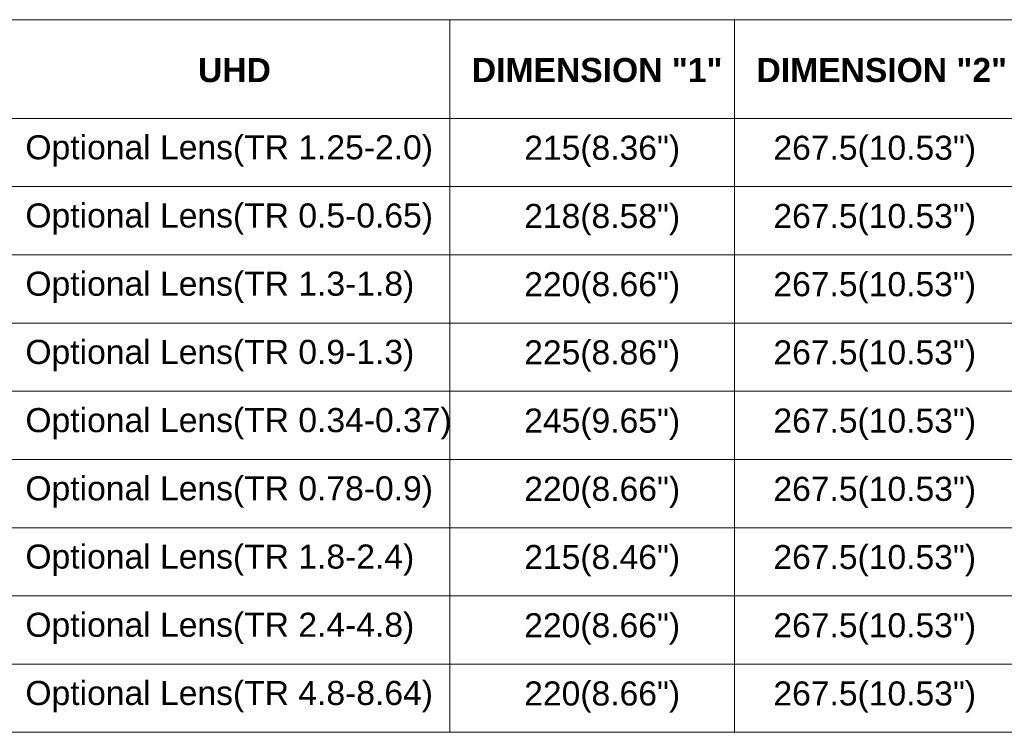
# Model space of a CAD drawing. Header units: millimetres. Extents: x 3925 to 5043, y -86 to 778.
# Tile 323 of 325: x 4698 to 4923, y 447 to 609. Entities that reach past the tile are written whole.
import ezdxf

# ---------------------------------------------------------------- set-up
doc = ezdxf.new("R2010")
doc.units = ezdxf.units.MM
doc.header["$LTSCALE"] = 46.255
doc.layers.get('0').update_dxf_attribs({"linetype": 'CONTINUOUS'})
doc.styles.add('SLDTEXTSTYLE0', font='arialbd.ttf', dxfattribs={"height": 5.5})
doc.styles.add('SLDTEXTSTYLE2', font='arial.ttf')

msp = doc.modelspace()

# ---------------------------------------------------------------- linework, layer by layer
at = {"color": 0, "linetype": 'Continuous', "lineweight": 0}
for p, q in [((4991.5505, 609.3361), (4631.9229, 609.3361)), ((4796.5505, 609.3361), (4796.5505, 446.5477)), ((4861.5505, 609.3361), (4861.5505, 446.5477)), ((4631.9229, 586.7877), (4991.5505, 586.7877)), ((4631.9229, 571.2055), (4991.5505, 571.2055)), ((4631.9229, 571.2055), (4991.5505, 571.2055)), ((4631.9229, 555.6233), (4991.5505, 555.6233)), ((4631.9229, 540.0411), (4991.5505, 540.0411)), ((4631.9229, 524.4588), (4991.5505, 524.4588)), ((4631.9229, 508.8766), (4991.5505, 508.8766)), ((4631.9229, 493.2944), (4991.5505, 493.2944)), ((4631.9229, 477.7122), (4991.5505, 477.7122)), ((4631.9229, 462.13), (4991.5505, 462.13)), ((4631.9229, 446.5477), (4991.5505, 446.5477))]:
    msp.add_line(p, q, dxfattribs=at)

# ---------------------------------------------------------------- texts
at = {"color": 0, "linetype": 'Continuous', "lineweight": 0, "char_height": 5.5, "attachment_point": 1}
for s, insert, style in [('UHD', (4739.0169, 600.5782), 'SLDTEXTSTYLE0'), ('DIMENSION "1"', (4801.5728, 600.5782), 'SLDTEXTSTYLE0'), ('DIMENSION "2"', (4866.5728, 600.5782), 'SLDTEXTSTYLE0'), ('Optional Lens(TR 1.25-2.0)', (4699.5945, 582.9419), 'SLDTEXTSTYLE2'), ('{\\fArial|b0|i0|c0|p34;215(8.36")}', (4813.5223, 582.8303), 'SLDTEXTSTYLE2'), ('{\\fArial|b0|i0|c0|p34;267.5(10.53")}', (4870.438, 582.8303), 'SLDTEXTSTYLE2'), ('Optional Lens(TR 0.5-0.65)', (4699.5945, 567.3597), 'SLDTEXTSTYLE2'), ('218(8.58")', (4813.5223, 567.2481), 'SLDTEXTSTYLE2'), ('{\\fArial|b0|i0|c0|p34;267.5(10.53")}', (4870.438, 567.2481), 'SLDTEXTSTYLE2'), ('Optional Lens(TR 1.3-1.8)', (4699.5945, 551.7775), 'SLDTEXTSTYLE2'), ('{\\fArial|b0|i0|c0|p34;220(8.66")}', (4813.5223, 551.6659), 'SLDTEXTSTYLE2'), ('{\\fArial|b0|i0|c0|p34;267.5(10.53")}', (4870.438, 551.6659), 'SLDTEXTSTYLE2'), ('Optional Lens(TR 0.9-1.3)', (4699.5945, 536.1953), 'SLDTEXTSTYLE2'), ('225(8.86")', (4813.5223, 536.0836), 'SLDTEXTSTYLE2'), ('{\\fArial|b0|i0|c0|p34;267.5(10.53")}', (4870.438, 536.0836), 'SLDTEXTSTYLE2'), ('Optional Lens(TR 0.34-0.37)', (4699.5945, 520.6131), 'SLDTEXTSTYLE2'), ('{\\fArial|b0|i0|c0|p34;245(9.65")}', (4813.5223, 520.5014), 'SLDTEXTSTYLE2'), ('{\\fArial|b0|i0|c0|p34;267.5(10.53")}', (4870.438, 520.5014), 'SLDTEXTSTYLE2'), ('Optional Lens(TR 0.78-0.9)', (4699.5945, 505.0308), 'SLDTEXTSTYLE2'), ('{\\fArial|b0|i0|c0|p34;220(8.66")}', (4813.5223, 504.9192), 'SLDTEXTSTYLE2'), ('{\\fArial|b0|i0|c0|p34;267.5(10.53")}', (4870.438, 504.9192), 'SLDTEXTSTYLE2'), ('Optional Lens(TR 1.8-2.4)', (4699.5945, 489.4486), 'SLDTEXTSTYLE2'), ('215(8.46")', (4813.5223, 489.337), 'SLDTEXTSTYLE2'), ('{\\fArial|b0|i0|c0|p34;267.5(10.53")}', (4870.438, 489.337), 'SLDTEXTSTYLE2'), ('Optional Lens(TR 2.4-4.8)', (4699.5945, 473.8664), 'SLDTEXTSTYLE2'), ('220(8.66")', (4813.5223, 473.7548), 'SLDTEXTSTYLE2'), ('{\\fArial|b0|i0|c0|p34;267.5(10.53")}', (4870.438, 473.7548), 'SLDTEXTSTYLE2'), ('Optional Lens(TR 4.8-8.64)', (4699.5945, 458.2842), 'SLDTEXTSTYLE2'), ('220(8.66")', (4813.5223, 458.1725), 'SLDTEXTSTYLE2'), ('{\\fArial|b0|i0|c0|p34;267.5(10.53")}', (4870.438, 458.1725), 'SLDTEXTSTYLE2')]:
    msp.add_mtext(s, dxfattribs=dict(at, insert=insert, style=style))

doc.saveas('drawing.dxf')
